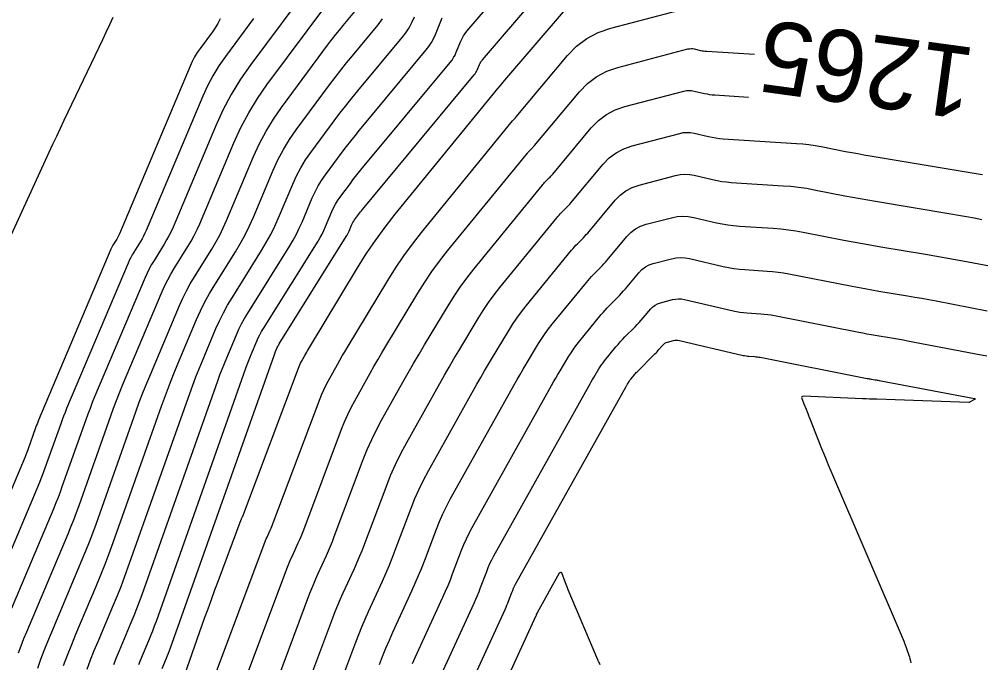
# Model space of a CAD drawing. Extents: x 658976 to 668726, y 639543 to 647196.
# Drawn here: x 662213.8 to 662294, y 642446.4 to 642500 of the extents above; entities that cross this region are included whole.
import ezdxf

# ---------------------------------------------------------------- set-up
doc = ezdxf.new("R2010")
doc.units = 0
for name, color, linetype in [('Ex_Contour Labels', 7, 'Continuous'), ('Ex_Major Contours', 7, 'Continuous'), ('Ex_Minor Contours', 7, 'Continuous')]:
    doc.layers.add(name, color=color, linetype=linetype)

msp = doc.modelspace()

# ---------------------------------------------------------------- linework, layer by layer
at = {"layer": 'Ex_Major Contours'}
for points in [[(662238.265, 642503.128), (662233.135, 642496.216), (662232.283, 642494.992), (662231.508, 642493.725), (662230.81, 642492.413), (662230.19, 642491.057), (662226.657, 642482.683), (662226.495, 642482.318), (662226.318, 642481.961), (662226.127, 642481.61), (662225.922, 642481.267), (662225.074, 642479.909), (662224.869, 642479.566), (662224.678, 642479.216), (662224.501, 642478.858), (662224.339, 642478.493), (662220.127, 642468.534), (662219.931, 642468.062), (662219.743, 642467.587), (662219.561, 642467.109), (662219.387, 642466.628), (662217.408, 642461.045), (662217.246, 642460.598), (662217.077, 642460.153), (662216.902, 642459.711), (662216.72, 642459.271), (662212.425, 642449.092)], [(662221.722, 642446.253), (662221.955, 642446.839), (662222.196, 642447.421), (662223.176, 642449.744), (662223.416, 642450.326), (662223.648, 642450.912), (662223.872, 642451.501), (662224.087, 642452.093), (662230.394, 642469.891), (662230.569, 642470.374), (662230.752, 642470.854), (662230.941, 642471.332), (662231.138, 642471.807), (662231.939, 642473.7), (662232.148, 642474.169), (662232.375, 642474.628), (662232.62, 642475.078), (662232.884, 642475.519), (662236.388, 642481.13), (662236.671, 642481.604), (662236.935, 642482.088), (662237.179, 642482.582), (662237.404, 642483.086), (662238.263, 642485.122), (662238.492, 642485.623), (662238.75, 642486.108), (662239.036, 642486.576), (662239.351, 642487.028), (662240.759, 642488.926), (662241.107, 642489.387), (662241.46, 642489.844), (662241.82, 642490.296), (662242.187, 642490.743), (662247.746, 642497.434), (662247.975, 642497.732), (662248.179, 642498.044), (662248.359, 642498.372), (662248.514, 642498.714), (662249.084, 642500.113)], [(662232.705, 642445.019), (662236.153, 642454.231), (662236.259, 642454.506), (662236.369, 642454.778), (662236.485, 642455.049), (662236.605, 642455.317), (662237.095, 642456.386), (662237.215, 642456.655), (662237.331, 642456.925), (662237.442, 642457.197), (662237.548, 642457.471), (662240.708, 642465.86), (662240.949, 642466.467), (662241.213, 642467.062), (662241.498, 642467.648), (662241.806, 642468.223), (662243.08, 642470.504), (662243.401, 642471.073), (662243.727, 642471.639), (662244.057, 642472.203), (662244.392, 642472.763), (662247.058, 642477.182), (662247.63, 642478.094), (662248.233, 642478.984), (662248.868, 642479.852), (662249.533, 642480.699), (662256.178, 642488.846), (662256.224, 642488.901), (662256.272, 642488.955), (662256.321, 642489.008), (662256.371, 642489.059), (662256.574, 642489.262), (662256.625, 642489.314), (662256.674, 642489.366), (662256.722, 642489.42), (662256.768, 642489.475), (662260.511, 642493.952), (662261.191, 642494.653), (662261.952, 642495.226), (662262.794, 642495.67), (662263.718, 642495.987), (662269.557, 642497.517), (662269.687, 642497.543), (662269.816, 642497.553), (662269.946, 642497.547), (662270.076, 642497.524), (662270.596, 642497.402), (662270.727, 642497.375), (662270.858, 642497.352), (662270.99, 642497.336), (662271.123, 642497.325), (662275.087, 642497.073)], [(662246.611, 642446.327), (662246.838, 642446.834), (662249.149, 642451.874), (662249.363, 642452.351), (662249.569, 642452.832), (662249.766, 642453.316), (662249.954, 642453.804), (662250.692, 642455.762), (662250.885, 642456.247), (662251.096, 642456.724), (662251.325, 642457.193), (662251.571, 642457.654), (662258.192, 642469.501), (662258.365, 642469.808), (662258.541, 642470.113), (662258.719, 642470.417), (662258.899, 642470.719), (662259.627, 642471.925), (662259.814, 642472.223), (662260.011, 642472.514), (662260.219, 642472.798), (662260.436, 642473.074), (662262.325, 642475.39), (662262.483, 642475.58), (662262.647, 642475.765), (662262.815, 642475.946), (662262.987, 642476.123), (662263.688, 642476.822), (662263.861, 642476.999), (662264.029, 642477.179), (662264.194, 642477.363), (662264.355, 642477.551), (662265.469, 642478.885), (662265.723, 642479.146), (662266.007, 642479.36), (662266.322, 642479.526), (662266.666, 642479.644), (662268.194, 642480.044), (662268.568, 642480.119), (662268.944, 642480.147), (662269.32, 642480.129), (662269.696, 642480.064), (662272.483, 642479.411), (662272.934, 642479.316), (662273.387, 642479.239), (662273.843, 642479.181), (662274.302, 642479.143), (662276.143, 642479.026), (662276.603, 642478.989), (662277.06, 642478.938), (662277.516, 642478.871), (662277.969, 642478.789), (662283.093, 642477.782), (662283.685, 642477.667), (662284.279, 642477.558), (662284.873, 642477.452), (662285.468, 642477.351), (662287.85, 642476.956), (662288.445, 642476.856), (662289.039, 642476.752), (662289.633, 642476.644), (662290.226, 642476.533), (662294.489, 642475.721)]]:
    msp.add_lwpolyline(points, dxfattribs=at)
at = {"layer": 'Ex_Minor Contours'}
for points in [[(662223.806, 642446.265), (662223.972, 642446.665), (662224.644, 642448.259), (662224.81, 642448.659), (662224.969, 642449.061), (662225.122, 642449.465), (662225.27, 642449.872), (662232.738, 642470.946), (662232.841, 642471.229), (662232.947, 642471.51), (662233.058, 642471.79), (662233.173, 642472.068), (662233.642, 642473.176), (662233.765, 642473.45), (662233.898, 642473.719), (662234.041, 642473.983), (662234.196, 642474.241), (662238.738, 642481.513), (662238.913, 642481.806), (662239.075, 642482.104), (662239.226, 642482.409), (662239.365, 642482.72), (662239.895, 642483.978), (662240.036, 642484.287), (662240.196, 642484.586), (662240.372, 642484.875), (662240.567, 642485.154), (662241.436, 642486.325), (662241.651, 642486.61), (662241.869, 642486.892), (662242.091, 642487.171), (662242.317, 642487.447), (662249.75, 642496.393), (662249.901, 642496.59), (662250.036, 642496.796), (662250.155, 642497.013), (662250.258, 642497.239), (662250.635, 642498.164), (662250.737, 642498.39), (662250.857, 642498.606), (662250.994, 642498.811), (662251.148, 642499.006), (662254.42, 642502.822)], [(662213.779, 642447.234), (662214.003, 642447.821), (662214.235, 642448.405), (662214.475, 642448.985), (662217.911, 642457.128), (662218.154, 642457.715), (662218.388, 642458.306), (662218.613, 642458.9), (662218.83, 642459.498), (662221.474, 642466.958), (662221.707, 642467.6), (662221.949, 642468.238), (662222.201, 642468.873), (662222.462, 642469.504), (662225.768, 642477.321), (662225.988, 642477.813), (662226.226, 642478.294), (662226.483, 642478.766), (662226.759, 642479.228), (662227.901, 642481.056), (662228.177, 642481.518), (662228.434, 642481.99), (662228.672, 642482.472), (662228.891, 642482.963), (662231.733, 642489.702), (662232.313, 642490.97), (662232.966, 642492.196), (662233.69, 642493.381), (662234.487, 642494.525), (662239.545, 642501.34)], [(662225.748, 642445.909), (662226.113, 642446.775), (662226.203, 642446.992), (662226.289, 642447.21), (662226.373, 642447.43), (662226.453, 642447.651), (662235.082, 642472.001), (662235.112, 642472.084), (662235.143, 642472.166), (662235.176, 642472.247), (662235.209, 642472.328), (662235.346, 642472.652), (662235.382, 642472.732), (662235.421, 642472.81), (662235.463, 642472.887), (662235.507, 642472.963), (662241.088, 642481.896), (662241.154, 642482.007), (662241.216, 642482.121), (662241.273, 642482.237), (662241.326, 642482.355), (662241.527, 642482.833), (662241.581, 642482.95), (662241.642, 642483.064), (662241.709, 642483.174), (662241.783, 642483.28), (662242.113, 642483.725), (662242.195, 642483.833), (662242.278, 642483.94), (662242.362, 642484.047), (662242.448, 642484.151), (662251.754, 642495.352), (662251.828, 642495.448), (662251.894, 642495.549), (662251.951, 642495.654), (662252.001, 642495.764), (662252.185, 642496.215), (662252.235, 642496.325), (662252.294, 642496.43), (662252.36, 642496.53), (662252.435, 642496.625), (662256.804, 642501.721)], [(662215.389, 642445.96), (662215.658, 642446.696), (662215.937, 642447.427), (662216.226, 642448.155), (662216.525, 642448.878), (662219.102, 642454.985), (662219.406, 642455.72), (662219.699, 642456.459), (662219.981, 642457.203), (662220.252, 642457.951), (662223.561, 642467.287), (662223.852, 642468.091), (662224.156, 642468.89), (662224.471, 642469.685), (662224.798, 642470.475), (662227.198, 642476.149), (662227.474, 642476.767), (662227.773, 642477.372), (662228.097, 642477.966), (662228.444, 642478.547), (662229.879, 642480.845), (662230.226, 642481.426), (662230.55, 642482.019), (662230.849, 642482.625), (662231.124, 642483.243), (662233.366, 642488.557), (662233.858, 642489.633), (662234.412, 642490.674), (662235.027, 642491.68), (662235.703, 642492.651), (662239.625, 642497.936), (662239.919, 642498.326), (662240.218, 642498.712), (662240.523, 642499.095), (662240.833, 642499.473), (662242.082, 642500.977)], [(662227.636, 642445.43), (662229.291, 642450.101), (662229.573, 642450.89), (662229.858, 642451.679), (662230.147, 642452.466), (662230.439, 642453.252), (662232.335, 642458.316), (662232.344, 642458.34), (662232.354, 642458.365), (662232.365, 642458.39), (662232.376, 642458.414), (662232.42, 642458.511), (662232.431, 642458.535), (662232.441, 642458.56), (662232.452, 642458.585), (662232.461, 642458.609), (662237.107, 642470.942), (662237.162, 642471.08), (662237.221, 642471.215), (662237.286, 642471.348), (662237.356, 642471.479), (662237.646, 642471.997), (662237.719, 642472.126), (662237.793, 642472.255), (662237.868, 642472.383), (662237.944, 642472.51), (662242.03, 642479.285), (662242.756, 642480.443), (662243.522, 642481.572), (662244.327, 642482.674), (662245.172, 642483.748), (662253.719, 642494.228), (662253.724, 642494.234), (662253.733, 642494.242), (662253.734, 642494.244), (662254.076, 642494.653), (662254.133, 642494.721), (662254.191, 642494.789), (662254.248, 642494.857), (662254.307, 642494.925), (662259.188, 642500.619)], [(662230.029, 642445.014), (662234.244, 642456.274), (662234.302, 642456.423), (662234.362, 642456.572), (662234.425, 642456.719), (662234.49, 642456.866), (662234.758, 642457.449), (662234.823, 642457.595), (662234.886, 642457.742), (662234.947, 642457.891), (662235.004, 642458.04), (662238.907, 642468.401), (662239.055, 642468.773), (662239.217, 642469.139), (662239.392, 642469.498), (662239.581, 642469.851), (662240.363, 642471.251), (662240.56, 642471.6), (662240.76, 642471.947), (662240.963, 642472.293), (662241.168, 642472.637), (662244.544, 642478.234), (662245.193, 642479.268), (662245.878, 642480.278), (662246.597, 642481.263), (662247.353, 642482.223), (662254.949, 642491.537), (662254.972, 642491.565), (662254.997, 642491.593), (662255.022, 642491.62), (662255.047, 642491.646), (662255.152, 642491.751), (662255.178, 642491.777), (662255.203, 642491.804), (662255.227, 642491.831), (662255.251, 642491.859), (662259.52, 642496.966), (662260.285, 642497.754), (662261.141, 642498.399), (662262.089, 642498.899), (662263.128, 642499.256), (662269.901, 642501.031)], [(662230.599, 642500.017), (662230.401, 642499.643), (662230.181, 642499.282), (662229.939, 642498.934), (662228.924, 642497.566), (662228.682, 642497.218), (662228.461, 642496.857), (662228.262, 642496.484), (662228.086, 642496.098), (662222.191, 642482.124), (662222.141, 642482.012), (662222.087, 642481.902), (662222.028, 642481.794), (662221.965, 642481.689), (662221.705, 642481.272), (662221.642, 642481.167), (662221.583, 642481.059), (662221.529, 642480.95), (662221.479, 642480.838), (662215.455, 642466.594), (662215.391, 642466.439), (662215.329, 642466.283), (662215.27, 642466.127), (662215.213, 642465.969), (662214.564, 642464.139), (662214.511, 642463.992), (662214.456, 642463.847), (662214.398, 642463.702), (662214.339, 642463.558), (662208.325, 642449.306)], [(662233.37, 642500.044), (662231.03, 642496.891), (662230.482, 642496.105), (662229.984, 642495.291), (662229.536, 642494.449), (662229.138, 642493.578), (662224.424, 642482.403), (662224.318, 642482.165), (662224.202, 642481.931), (662224.078, 642481.702), (662223.944, 642481.478), (662223.39, 642480.591), (662223.256, 642480.367), (662223.131, 642480.138), (662223.015, 642479.904), (662222.909, 642479.666), (662217.791, 642467.564), (662217.661, 642467.25), (662217.536, 642466.935), (662217.416, 642466.618), (662217.3, 642466.299), (662215.986, 642462.592), (662215.878, 642462.295), (662215.766, 642462), (662215.65, 642461.706), (662215.53, 642461.414), (662210.375, 642449.199)], [(662212.602, 642480.736), (662216.346, 642488.923), (662216.655, 642489.594), (662216.966, 642490.263), (662217.281, 642490.931), (662217.598, 642491.598), (662220.508, 642497.672), (662220.804, 642498.295), (662221.098, 642498.918), (662221.389, 642499.543), (662221.677, 642500.169)], [(662217.537, 642446.158), (662217.87, 642447.034), (662218.217, 642447.905), (662218.575, 642448.771), (662220.292, 642452.841), (662220.657, 642453.724), (662221.009, 642454.612), (662221.348, 642455.505), (662221.674, 642456.404), (662225.706, 642467.78), (662226.026, 642468.664), (662226.36, 642469.543), (662226.706, 642470.416), (662227.066, 642471.285), (662228.628, 642474.977), (662228.96, 642475.721), (662229.321, 642476.451), (662229.71, 642477.165), (662230.128, 642477.865), (662231.858, 642480.634), (662232.276, 642481.334), (662232.665, 642482.049), (662233.026, 642482.778), (662233.357, 642483.523), (662234.998, 642487.412), (662235.403, 642488.296), (662235.858, 642489.152), (662236.363, 642489.979), (662236.919, 642490.777), (662239.706, 642494.532), (662240.168, 642495.145), (662240.638, 642495.752), (662241.116, 642496.353), (662241.603, 642496.947), (662243.737, 642499.516), (662244.122, 642500.015)], [(662219.503, 642445.87), (662219.797, 642446.643), (662220.103, 642447.412), (662220.419, 642448.177), (662221.707, 642451.228), (662222.023, 642451.993), (662222.328, 642452.762), (662222.621, 642453.536), (662222.904, 642454.314), (662228.05, 642468.836), (662228.298, 642469.519), (662228.556, 642470.198), (662228.824, 642470.874), (662229.102, 642471.546), (662230.235, 642474.224), (662230.531, 642474.887), (662230.852, 642475.537), (662231.199, 642476.174), (662231.572, 642476.797), (662234.039, 642480.747), (662234.43, 642481.402), (662234.795, 642482.071), (662235.132, 642482.754), (662235.442, 642483.451), (662236.63, 642486.267), (662236.947, 642486.96), (662237.304, 642487.63), (662237.7, 642488.278), (662238.135, 642488.902), (662240.082, 642491.526), (662240.563, 642492.164), (662241.052, 642492.796), (662241.55, 642493.421), (662242.056, 642494.039), (662245.741, 642498.475), (662246.048, 642498.874), (662246.322, 642499.292), (662246.562, 642499.731), (662246.77, 642500.189)], [(662235.38, 642445.023), (662238.063, 642452.189), (662238.216, 642452.589), (662238.377, 642452.985), (662238.544, 642453.378), (662238.719, 642453.768), (662239.433, 642455.324), (662239.608, 642455.714), (662239.776, 642456.107), (662239.937, 642456.504), (662240.091, 642456.902), (662242.508, 642463.32), (662242.843, 642464.16), (662243.208, 642464.986), (662243.604, 642465.798), (662244.031, 642466.596), (662245.798, 642469.758), (662246.243, 642470.546), (662246.694, 642471.331), (662247.152, 642472.112), (662247.617, 642472.89), (662249.571, 642476.131), (662250.067, 642476.92), (662250.589, 642477.69), (662251.138, 642478.442), (662251.714, 642479.174), (662257.407, 642486.155), (662257.476, 642486.237), (662257.547, 642486.317), (662257.619, 642486.395), (662257.694, 642486.472), (662257.997, 642486.774), (662258.072, 642486.851), (662258.145, 642486.929), (662258.216, 642487.009), (662258.286, 642487.09), (662261.503, 642490.939), (662262.098, 642491.552), (662262.763, 642492.052), (662263.5, 642492.441), (662264.308, 642492.718), (662269.214, 642494.004), (662269.428, 642494.047), (662269.642, 642494.063), (662269.856, 642494.053), (662270.071, 642494.016), (662270.931, 642493.814), (662271.147, 642493.768), (662271.364, 642493.732), (662271.582, 642493.704), (662271.802, 642493.685), (662274.6, 642493.508)], [(662238.056, 642445.028), (662239.972, 642450.147), (662240.173, 642450.671), (662240.384, 642451.191), (662240.604, 642451.708), (662240.834, 642452.22), (662241.77, 642454.262), (662242, 642454.774), (662242.22, 642455.29), (662242.432, 642455.81), (662242.634, 642456.333), (662244.404, 642461.03), (662244.782, 642461.98), (662245.195, 642462.914), (662245.642, 642463.832), (662246.124, 642464.733), (662248.876, 642469.658), (662249.264, 642470.344), (662249.656, 642471.027), (662250.054, 642471.706), (662250.458, 642472.382), (662252.085, 642475.08), (662252.504, 642475.746), (662252.944, 642476.396), (662253.408, 642477.031), (662253.894, 642477.649), (662258.637, 642483.464), (662258.728, 642483.573), (662258.822, 642483.679), (662258.918, 642483.783), (662259.017, 642483.885), (662259.42, 642484.286), (662259.519, 642484.388), (662259.616, 642484.491), (662259.711, 642484.597), (662259.803, 642484.705), (662262.495, 642487.925), (662263.004, 642488.45), (662263.574, 642488.879), (662264.205, 642489.213), (662264.897, 642489.45), (662268.87, 642490.491), (662269.169, 642490.551), (662269.467, 642490.573), (662269.767, 642490.559), (662270.066, 642490.507), (662271.266, 642490.226), (662271.567, 642490.162), (662271.87, 642490.111), (662272.175, 642490.072), (662272.481, 642490.046), (662278.61, 642489.657), (662279.126, 642489.616), (662279.639, 642489.558), (662280.151, 642489.483), (662280.66, 642489.392), (662282.692, 642488.992), (662283.2, 642488.894), (662283.709, 642488.8), (662284.219, 642488.709), (662284.729, 642488.623), (662293.566, 642487.157), (662294.088, 642487.069)], [(662240.47, 642444.336), (662241.881, 642448.105), (662242.131, 642448.754), (662242.392, 642449.398), (662242.664, 642450.037), (662242.948, 642450.671), (662244.108, 642453.199), (662244.392, 642453.834), (662244.665, 642454.472), (662244.927, 642455.116), (662245.178, 642455.764), (662246.5, 642459.274), (662246.816, 642460.069), (662247.162, 642460.851), (662247.536, 642461.619), (662247.94, 642462.374), (662251.982, 642469.606), (662252.297, 642470.165), (662252.618, 642470.722), (662252.943, 642471.276), (662253.272, 642471.828), (662254.599, 642474.028), (662254.94, 642474.572), (662255.3, 642475.102), (662255.678, 642475.62), (662256.075, 642476.124), (662259.866, 642480.772), (662259.98, 642480.908), (662260.097, 642481.041), (662260.217, 642481.171), (662260.341, 642481.297), (662260.842, 642481.798), (662260.966, 642481.925), (662261.087, 642482.054), (662261.205, 642482.186), (662261.32, 642482.321), (662263.486, 642484.912), (662263.91, 642485.349), (662264.385, 642485.706), (662264.911, 642485.984), (662265.487, 642486.181), (662268.527, 642486.978), (662268.91, 642487.054), (662269.293, 642487.083), (662269.677, 642487.064), (662270.062, 642486.998), (662271.602, 642486.638), (662271.988, 642486.556), (662272.376, 642486.49), (662272.767, 642486.44), (662273.161, 642486.407), (662277.483, 642486.133), (662278.132, 642486.081), (662278.778, 642486.008), (662279.422, 642485.914), (662280.062, 642485.799), (662282.619, 642485.296), (662283.259, 642485.173), (662283.899, 642485.054), (662284.541, 642484.94), (662285.183, 642484.831), (662291.45, 642483.792), (662292.101, 642483.682), (662292.752, 642483.568), (662293.402, 642483.45), (662294.052, 642483.328)], [(662243.861, 642446.25), (662244.122, 642446.931), (662244.396, 642447.606), (662244.682, 642448.276), (662244.98, 642448.941), (662246.561, 642452.39), (662246.843, 642453.019), (662247.114, 642453.653), (662247.374, 642454.292), (662247.623, 642454.935), (662248.596, 642457.518), (662248.851, 642458.158), (662249.129, 642458.788), (662249.431, 642459.406), (662249.756, 642460.014), (662255.087, 642469.553), (662255.331, 642469.986), (662255.579, 642470.417), (662255.831, 642470.846), (662256.086, 642471.273), (662257.113, 642472.977), (662257.377, 642473.398), (662257.656, 642473.808), (662257.948, 642474.209), (662258.256, 642474.599), (662261.095, 642478.081), (662261.231, 642478.244), (662261.372, 642478.403), (662261.516, 642478.558), (662261.664, 642478.71), (662262.265, 642479.31), (662262.413, 642479.462), (662262.558, 642479.617), (662262.7, 642479.775), (662262.838, 642479.936), (662264.478, 642481.898), (662264.817, 642482.247), (662265.196, 642482.533), (662265.616, 642482.755), (662266.077, 642482.913), (662268.183, 642483.465), (662268.651, 642483.558), (662269.119, 642483.593), (662269.587, 642483.57), (662270.057, 642483.489), (662271.937, 642483.049), (662272.408, 642482.949), (662272.882, 642482.869), (662273.36, 642482.809), (662273.84, 642482.768), (662276.662, 642482.589), (662277.292, 642482.539), (662277.919, 642482.468), (662278.543, 642482.377), (662279.165, 642482.265), (662282.547, 642481.6), (662283.318, 642481.451), (662284.09, 642481.308), (662284.863, 642481.171), (662285.637, 642481.04), (662289.333, 642480.427), (662290.115, 642480.295), (662290.895, 642480.158), (662291.675, 642480.017), (662292.454, 642479.871), (662295.568, 642479.277)], [(662248.696, 642444.727), (662251.738, 642451.358), (662251.883, 642451.683), (662252.023, 642452.01), (662252.157, 642452.34), (662252.286, 642452.672), (662252.788, 642454.006), (662252.92, 642454.336), (662253.064, 642454.661), (662253.219, 642454.981), (662253.387, 642455.295), (662261.297, 642469.448), (662261.399, 642469.629), (662261.502, 642469.808), (662261.607, 642469.987), (662261.713, 642470.165), (662262.141, 642470.874), (662262.251, 642471.049), (662262.367, 642471.22), (662262.489, 642471.387), (662262.617, 642471.55), (662263.554, 642472.699), (662263.735, 642472.915), (662263.922, 642473.127), (662264.113, 642473.334), (662264.311, 642473.536), (662265.16, 642474.384), (662265.333, 642474.561), (662265.502, 642474.741), (662265.666, 642474.925), (662265.827, 642475.113), (662266.461, 642475.871), (662266.629, 642476.045), (662266.818, 642476.187), (662267.027, 642476.297), (662267.256, 642476.375), (662268.27, 642476.641), (662268.519, 642476.691), (662268.769, 642476.71), (662269.019, 642476.698), (662269.269, 642476.654), (662273.321, 642475.705), (662273.605, 642475.645), (662273.89, 642475.597), (662274.177, 642475.561), (662274.466, 642475.536), (662275.625, 642475.463), (662275.914, 642475.44), (662276.202, 642475.407), (662276.488, 642475.365), (662276.774, 642475.314), (662283.791, 642473.934), (662284.129, 642473.869), (662284.468, 642473.806), (662284.807, 642473.746), (662285.146, 642473.688), (662286.505, 642473.463), (662286.844, 642473.406), (662287.183, 642473.346), (662287.522, 642473.285), (662287.86, 642473.221), (662293.41, 642472.164), (662294.447, 642471.964)], [(662250.555, 642442.62), (662254.326, 642450.842), (662254.403, 642451.014), (662254.478, 642451.189), (662254.549, 642451.364), (662254.617, 642451.541), (662254.884, 642452.25), (662254.954, 642452.425), (662255.031, 642452.598), (662255.114, 642452.768), (662255.203, 642452.935), (662264.402, 642469.396), (662264.433, 642469.45), (662264.464, 642469.504), (662264.495, 642469.557), (662264.527, 642469.61), (662264.655, 642469.823), (662264.688, 642469.875), (662264.722, 642469.926), (662264.759, 642469.976), (662264.797, 642470.025), (662265.068, 642470.357), (662265.127, 642470.428), (662265.188, 642470.497), (662265.251, 642470.564), (662265.315, 642470.63), (662266.809, 642472.122), (662266.895, 642472.209), (662266.978, 642472.299), (662267.06, 642472.39), (662267.139, 642472.482), (662267.453, 642472.857), (662267.536, 642472.943), (662267.629, 642473.014), (662267.732, 642473.068), (662267.846, 642473.107), (662268.347, 642473.238), (662268.47, 642473.263), (662268.594, 642473.272), (662268.717, 642473.266), (662268.841, 642473.245), (662274.159, 642471.999), (662274.276, 642471.975), (662274.393, 642471.955), (662274.511, 642471.94), (662274.63, 642471.93), (662275.106, 642471.9), (662275.225, 642471.89), (662275.343, 642471.877), (662275.461, 642471.86), (662275.579, 642471.839), (662284.49, 642470.086), (662284.573, 642470.07), (662284.657, 642470.054), (662284.741, 642470.039), (662284.824, 642470.025), (662285.16, 642469.97), (662285.244, 642469.955), (662285.327, 642469.941), (662285.411, 642469.926), (662285.494, 642469.91), (662293.425, 642468.399), (662293.475, 642468.385), (662293.494, 642468.365), (662293.481, 642468.341), (662293.438, 642468.313), (662293.017, 642468.094), (662293.006, 642468.089), (662292.994, 642468.086), (662292.982, 642468.084), (662292.969, 642468.083), (662285.283, 642468.344), (662284.985, 642468.354), (662284.687, 642468.365), (662284.39, 642468.376), (662284.092, 642468.389), (662279.176, 642468.594), (662279.087, 642468.586), (662279.035, 642468.551), (662279.019, 642468.49), (662279.04, 642468.403), (662279.263, 642467.834), (662279.269, 642467.819), (662279.275, 642467.804), (662279.281, 642467.789), (662279.288, 642467.774), (662279.313, 642467.714), (662279.32, 642467.699), (662279.326, 642467.684), (662279.332, 642467.669), (662279.338, 642467.654), (662279.534, 642467.157), (662279.569, 642467.069), (662279.603, 642466.981), (662279.638, 642466.893), (662279.673, 642466.805), (662280.692, 642464.248), (662280.874, 642463.793), (662281.06, 642463.339), (662281.249, 642462.887), (662281.44, 642462.436), (662287.563, 642448.129), (662287.579, 642448.091), (662287.594, 642448.052), (662287.609, 642448.013), (662287.624, 642447.974), (662287.956, 642447.043), (662288.008, 642446.883), (662288.053, 642446.722), (662288.09, 642446.559), (662288.119, 642446.394)], [(662252.413, 642440.513), (662256.914, 642450.326), (662256.923, 642450.346), (662256.932, 642450.367), (662256.941, 642450.388), (662256.949, 642450.409), (662256.981, 642450.493), (662256.989, 642450.514), (662256.998, 642450.535), (662257.008, 642450.555), (662257.019, 642450.575), (662258.866, 642453.881), (662258.874, 642453.893), (662258.885, 642453.903), (662258.896, 642453.91), (662258.91, 642453.915), (662258.969, 642453.929), (662258.982, 642453.93), (662258.994, 642453.927), (662259.003, 642453.92), (662259.009, 642453.908), (662259.331, 642453.079), (662259.387, 642452.936), (662259.444, 642452.794), (662259.502, 642452.652), (662259.561, 642452.511), (662262.016, 642446.677), (662262.036, 642446.632), (662262.056, 642446.587), (662262.077, 642446.543), (662262.099, 642446.499), (662262.223, 642446.251)]]:
    msp.add_lwpolyline(points, dxfattribs=at)

# ---------------------------------------------------------------- texts
at = {"layer": 'Ex_Contour Labels'}
msp.add_text('1265', height=6, rotation=172.22739, dxfattribs=at).set_placement((662293.657, 642497.566))

doc.saveas('drawing.dxf')
